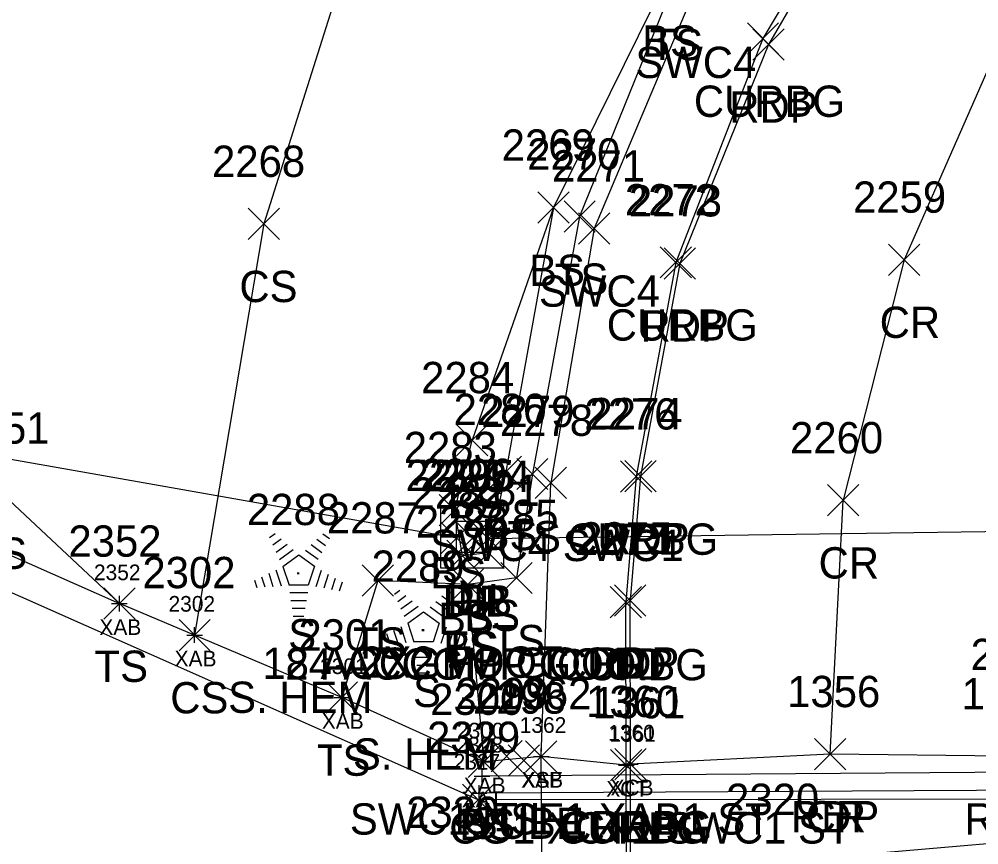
# Model space of a CAD drawing. Extents: x 49137 to 50946, y 9590 to 10709.
# Drawn here: x 49926.3 to 49987.7, y 10053.4 to 10106.1 of the extents above; entities that cross this region are included whole.
import ezdxf

# ---------------------------------------------------------------- set-up
doc = ezdxf.new("R2010")
doc.units = 0
for name, color, linetype in [('B_A', 7, 'Continuous'), ('B_I', 7, 'Continuous'), ('B_TIC', 7, 'Continuous'), ('BDC', 7, 'Continuous'), ('BDEFAULT', 7, 'Continuous'), ('BSUBM', 7, 'Continuous'), ('D_A', 7, 'Continuous'), ('D_C', 7, 'Continuous'), ('D_I', 7, 'Continuous'), ('D_TIC', 7, 'Continuous'), ('DCP', 7, 'Continuous'), ('DS', 7, 'Continuous'), ('L_A', 7, 'Continuous'), ('L_C', 7, 'Continuous'), ('L_I', 7, 'Continuous'), ('L_TIC', 7, 'Continuous'), ('LELB', 7, 'Continuous'), ('LFNC', 7, 'Continuous'), ('LTC', 7, 'Continuous'), ('P_A', 7, 'Continuous'), ('P_I', 7, 'Continuous'), ('P_TIC', 7, 'Continuous'), ('PET', 7, 'Continuous'), ('PRC', 7, 'Continuous'), ('R_A', 7, 'Continuous'), ('R_I', 7, 'Continuous'), ('R_TIC', 7, 'Continuous'), ('RC', 7, 'Continuous'), ('RSW', 7, 'Continuous'), ('U_A', 7, 'Continuous'), ('U_I', 7, 'Continuous'), ('U_TIC', 7, 'Continuous'), ('UDEFAULT', 7, 'Continuous')]:
    doc.layers.add(name, color=color, linetype=linetype)

msp = doc.modelspace()

# ---------------------------------------------------------------- linework, layer by layer
at = {"layer": 'B_TIC'}
for p, q in [((49932.726, 10068.781), (49932.802, 10068.781)), ((49932.726, 10068.781), (49932.802, 10068.781)), ((49937.534, 10066.769), (49937.61, 10066.769)), ((49946.941, 10062.783), (49947.017, 10062.783)), ((49956.015, 10058.672), (49956.09, 10058.672)), ((49959.683, 10059.023), (49959.759, 10059.023)), ((49959.683, 10059.023), (49959.759, 10059.023)), ((49965.124, 10058.452), (49965.2, 10058.452)), ((49965.383, 10058.533), (49965.459, 10058.533)), ((49955.902, 10057.767), (49955.978, 10057.767)), ((49955.717, 10056.681), (49955.792, 10056.681))]:
    msp.add_line(p, q, dxfattribs=at)
for points in [[(49932.723, 10068.281), (49932.723, 10069.281)], [(49932.723, 10068.281), (49932.723, 10069.281)], [(49932.223, 10068.781), (49933.223, 10068.781)], [(49932.223, 10068.781), (49933.223, 10068.781)], [(49937.531, 10066.269), (49937.531, 10067.269)], [(49937.031, 10066.769), (49938.031, 10066.769)], [(49946.938, 10062.283), (49946.938, 10063.283)], [(49946.438, 10062.783), (49947.438, 10062.783)], [(49959.68, 10058.523), (49959.68, 10059.523)], [(49959.68, 10058.523), (49959.68, 10059.523)], [(49955.511, 10058.672), (49956.511, 10058.672)], [(49956.011, 10058.172), (49956.011, 10059.172)], [(49959.18, 10059.023), (49960.18, 10059.023)], [(49959.18, 10059.023), (49960.18, 10059.023)], [(49965.121, 10057.952), (49965.121, 10058.952)], [(49965.38, 10058.033), (49965.38, 10059.033)], [(49955.899, 10057.267), (49955.899, 10058.267)], [(49964.621, 10058.452), (49965.621, 10058.452)], [(49964.88, 10058.533), (49965.88, 10058.533)], [(49955.399, 10057.767), (49956.399, 10057.767)], [(49955.713, 10056.181), (49955.713, 10057.181)], [(49955.213, 10056.681), (49956.213, 10056.681)]]:
    msp.add_lwpolyline(points, dxfattribs=at)
at = {"layer": 'BDC'}
for points in [[(49965.178, 9981.103), (49965.237, 10023.646), (49965.121, 10058.452)], [(49965.491, 9981.093), (49965.413, 10023.624), (49965.38, 10058.533)]]:
    msp.add_lwpolyline(points, dxfattribs=at)
at = {"layer": 'BDEFAULT'}
msp.add_lwpolyline([(49960.196, 9981.295), (49959.893, 10023.875), (49959.68, 10059.023)], dxfattribs=at)
at = {"layer": 'BSUBM'}
for points in [[(50020.214, 10080.585), (50021.119, 10079.592), (49999.989, 10057.589), (49999.422, 10056.897), (49955.713, 10056.681)], [(50020.214, 10080.585), (49999.275, 10058.491), (49998.836, 10058.071), (49955.899, 10057.767)], [(49918.046, 10072.915), (49917.383, 10073.058), (49918.372, 10075.147), (49932.723, 10068.781)], [(49959.68, 10059.023), (49956.011, 10058.672), (49946.938, 10062.783), (49937.531, 10066.769), (49932.723, 10068.781)]]:
    msp.add_lwpolyline(points, dxfattribs=at)
at = {"layer": 'D_TIC'}
for points in [[(49953.278, 10071.975), (49955.278, 10073.975)], [(49955.278, 10071.975), (49953.278, 10073.975)], [(49954.28, 10071.959), (49956.28, 10073.959)], [(49956.28, 10071.959), (49954.28, 10073.959)], [(49955.307, 10071.921), (49957.307, 10073.921)], [(49957.307, 10071.921), (49955.307, 10073.921)]]:
    msp.add_lwpolyline(points, dxfattribs=at)
at = {"layer": 'DCP'}
for points in [[(49954.278, 10072.975), (49901.364, 10082.284)], [(50000.118, 10073.537), (49956.307, 10072.921)]]:
    msp.add_lwpolyline(points, dxfattribs=at)
at = {"layer": 'DS'}
for p, q in [((49953.265, 10075.043), (49957.265, 10075.043)), ((49953.265, 10071.043), (49953.265, 10075.043)), ((49957.265, 10075.043), (49957.265, 10071.043)), ((49954.265, 10072.043), (49954.265, 10074.043)), ((49954.265, 10074.043), (49956.265, 10074.043)), ((49956.265, 10074.043), (49956.265, 10072.043)), ((49955.27, 10073.044), (49955.27, 10073.044)), ((49955.27, 10073.044), (49955.27, 10073.044)), ((49956.265, 10072.043), (49954.265, 10072.043)), ((49957.265, 10071.043), (49953.265, 10071.043))]:
    msp.add_line(p, q, dxfattribs=at)
at = {"layer": 'L_TIC'}
for points in [[(49959.47, 10093.086), (49961.47, 10095.086)], [(49961.47, 10093.086), (49959.47, 10095.086)], [(49959.47, 10093.086), (49961.47, 10095.086)], [(49961.47, 10093.086), (49959.47, 10095.086)], [(49961.139, 10092.516), (49963.139, 10094.516)], [(49963.139, 10092.516), (49961.139, 10094.516)], [(49940.949, 10092.05), (49942.949, 10094.05)], [(49942.949, 10092.05), (49940.949, 10094.05)], [(49954.264, 10078.229), (49956.264, 10080.229)], [(49956.264, 10078.229), (49954.264, 10080.229)], [(49954.264, 10078.229), (49956.264, 10080.229)], [(49956.264, 10078.229), (49954.264, 10080.229)], [(49956.429, 10076.197), (49958.429, 10078.197)], [(49958.429, 10076.197), (49956.429, 10078.197)], [(49958.115, 10076.066), (49960.115, 10078.066)], [(49960.115, 10076.066), (49958.115, 10078.066)], [(49953.156, 10073.76), (49955.156, 10075.76)], [(49955.156, 10073.76), (49953.156, 10075.76)], [(49953.648, 10070.844), (49955.648, 10072.844)], [(49955.648, 10070.844), (49953.648, 10072.844)], [(49955.319, 10071.029), (49957.319, 10073.029)], [(49957.319, 10071.029), (49955.319, 10073.029)], [(49948.237, 10069.265), (49950.237, 10071.265)], [(49950.237, 10069.265), (49948.237, 10071.265)], [(49953.983, 10069.006), (49955.983, 10071.006)], [(49955.983, 10069.006), (49953.983, 10071.006)], [(49953.983, 10069.006), (49955.983, 10071.006)], [(49955.983, 10069.006), (49953.983, 10071.006)], [(49957.099, 10069.421), (49959.099, 10071.421)], [(49959.099, 10069.421), (49957.099, 10071.421)], [(49931.723, 10067.781), (49933.723, 10069.781)], [(49933.723, 10067.781), (49931.723, 10069.781)], [(49936.531, 10065.769), (49938.531, 10067.769)], [(49938.531, 10065.769), (49936.531, 10067.769)], [(49945.938, 10061.783), (49947.938, 10063.783)], [(49947.938, 10061.783), (49945.938, 10063.783)], [(49955.011, 10057.672), (49957.011, 10059.672)], [(49957.011, 10057.672), (49955.011, 10059.672)], [(49954.655, 10055.241), (49956.655, 10057.241)], [(49956.655, 10055.241), (49954.655, 10057.241)]]:
    msp.add_lwpolyline(points, dxfattribs=at)
at = {"layer": 'LELB'}
for points in [[(50059.207, 10178.77), (50028.413, 10172.811), (50009.729, 10168.921), (49990.014, 10158.531), (49982.121, 10132.61), (49968.204, 10108.513), (49962.139, 10093.516), (49959.115, 10077.066), (49958.099, 10070.421), (49954.983, 10070.006), (49949.237, 10070.265), (49946.938, 10062.783)], [(50098.239, 10171.767), (50082.638, 10166.885), (50071.985, 10164.968), (50037.302, 10160), (50019.035, 10155.468), (49996.071, 10143.044), (49982.121, 10132.61), (49977.73, 10134.389), (49971.722, 10123.997), (49967.691, 10108.727), (49960.47, 10094.086), (49957.429, 10077.197), (49956.319, 10072.029), (49954.648, 10071.844), (49954.156, 10074.76), (49955.264, 10079.229)], [(49972.594, 10151.225), (49963.989, 10135.637), (49948.841, 10114.82), (49941.949, 10093.05), (49937.531, 10066.769)], [(49960.47, 10094.086), (49955.264, 10079.229)], [(49917.383, 10073.058), (49916.267, 10074.382), (49917.242, 10077.304), (49918.932, 10078.252), (49924.996, 10076.002), (49932.723, 10068.781)], [(49954.983, 10070.006), (49956.011, 10058.672)], [(50000.051, 10054.463), (49974.847, 10052.279), (49954.399, 10051.449), (49921.423, 10048.283), (49886.618, 10041.87), (49863.793, 10031.001)]]:
    msp.add_lwpolyline(points, dxfattribs=at)
at = {"layer": 'LFNC'}
msp.add_lwpolyline([(50021.39, 10079.181), (49999.488, 10056.289), (49955.655, 10056.241), (49918.046, 10072.915)], dxfattribs=at)
at = {"layer": 'LTC'}
for p, q in [((49942.323, 10073.008), (49942.677, 10073.266)), ((49942.532, 10072.543), (49943.061, 10072.927)), ((49945.35, 10072.9), (49945.899, 10072.501)), ((49945.721, 10073.249), (49946.14, 10072.944)), ((49942.742, 10072.077), (49943.445, 10072.588)), ((49942.951, 10071.611), (49943.83, 10072.249)), ((49944.608, 10072.204), (49945.417, 10071.615)), ((49944.979, 10072.552), (49945.658, 10072.058)), ((49943.176, 10071.156), (49944.188, 10071.891)), ((49944.188, 10071.891), (49945.185, 10071.166)), ((49943.176, 10071.156), (49943.563, 10069.963)), ((49945.185, 10071.166), (49944.793, 10069.963)), ((49941.81, 10070.504), (49942.022, 10069.852)), ((49942.266, 10070.721), (49942.537, 10069.885)), ((49942.721, 10070.937), (49943.052, 10069.918)), ((49945.622, 10070.895), (49945.284, 10069.855)), ((49946.067, 10070.644), (49945.779, 10069.76)), ((49946.511, 10070.394), (49946.274, 10069.665)), ((49941.355, 10070.287), (49941.507, 10069.819)), ((49944.793, 10069.963), (49943.563, 10069.963)), ((49946.955, 10070.144), (49946.769, 10069.57)), ((49944.755, 10069.463), (49943.61, 10069.463)), ((49950.3, 10069.383), (49950.655, 10069.641)), ((49950.51, 10068.918), (49951.039, 10069.302)), ((49953.327, 10069.276), (49953.877, 10068.876)), ((49953.698, 10069.624), (49954.117, 10069.319)), ((49944.671, 10068.963), (49943.683, 10068.963)), ((49950.719, 10068.452), (49951.423, 10068.963)), ((49950.929, 10067.986), (49951.807, 10068.624)), ((49952.585, 10068.579), (49953.395, 10067.99)), ((49952.956, 10068.927), (49953.635, 10068.433)), ((49944.588, 10068.463), (49943.756, 10068.463)), ((49944.504, 10067.963), (49943.829, 10067.963)), ((49951.153, 10067.531), (49952.165, 10068.266)), ((49952.165, 10068.266), (49953.162, 10067.541)), ((49950.699, 10067.312), (49951.03, 10066.293)), ((49951.153, 10067.531), (49951.54, 10066.338)), ((49953.162, 10067.541), (49952.771, 10066.338)), ((49953.6, 10067.27), (49953.262, 10066.231)), ((49949.332, 10066.663), (49949.485, 10066.195)), ((49949.788, 10066.879), (49950, 10066.228)), ((49950.243, 10067.096), (49950.515, 10066.261)), ((49954.044, 10067.02), (49953.757, 10066.135)), ((49954.489, 10066.77), (49954.252, 10066.04)), ((49952.771, 10066.338), (49951.54, 10066.338)), ((49954.933, 10066.519), (49954.746, 10065.945)), ((49952.732, 10065.838), (49951.588, 10065.838)), ((49952.649, 10065.338), (49951.66, 10065.338)), ((49952.565, 10064.838), (49951.733, 10064.838)), ((49952.481, 10064.338), (49951.806, 10064.338))]:
    msp.add_line(p, q, dxfattribs=at)
at = {"layer": 'P_TIC'}
for points in [[(49973.218, 10103.512), (49975.218, 10105.512)], [(49975.218, 10103.512), (49973.218, 10105.512)], [(49967.544, 10089.521), (49969.544, 10091.521)], [(49969.544, 10089.521), (49967.544, 10091.521)], [(49981.883, 10089.76), (49983.883, 10091.76)], [(49983.883, 10089.76), (49981.883, 10091.76)], [(49965.026, 10075.927), (49967.026, 10077.927)], [(49967.026, 10075.927), (49965.026, 10077.927)], [(49977.98, 10074.387), (49979.98, 10076.387)], [(49979.98, 10074.387), (49977.98, 10076.387)], [(49977.98, 10074.387), (49979.98, 10076.387)], [(49979.98, 10074.387), (49977.98, 10076.387)], [(49964.371, 10067.985), (49966.371, 10069.985)], [(49966.371, 10067.985), (49964.371, 10069.985)], [(49964.371, 10067.985), (49966.371, 10069.985)], [(49966.371, 10067.985), (49964.371, 10069.985)], [(49977.152, 10058.167), (49979.152, 10060.167)], [(49979.152, 10058.167), (49977.152, 10060.167)], [(49977.152, 10058.167), (49979.152, 10060.167)], [(49979.152, 10058.167), (49977.152, 10060.167)], [(49964.38, 10057.533), (49966.38, 10059.533)], [(49966.38, 10057.533), (49964.38, 10059.533)]]:
    msp.add_lwpolyline(points, dxfattribs=at)
at = {"layer": 'PET'}
for points in [[(50500, 10146.803), (50482.824, 10146.596), (50451.943, 10142.575), (50406.356, 10149.875), (50391.036, 10152.294), (50366.967, 10154.835), (50332.971, 10157.453), (50281.747, 10161.159), (50239.768, 10163.197), (50191.306, 10163.258), (50147.424, 10160.548), (50119.041, 10158.144), (50090.984, 10156.228), (50087.122, 10154.93), (50074.588, 10152.393), (50039.424, 10148.744), (50022.281, 10145.278), (50001.488, 10135.468), (49981.426, 10116.921), (49974.218, 10104.512), (49968.544, 10090.521), (49966.026, 10076.927), (49965.371, 10068.985)], [(49993.801, 10059.504), (49989.246, 10059.027), (49978.152, 10059.167), (49965.38, 10058.533), (49965.371, 10068.985)]]:
    msp.add_lwpolyline(points, dxfattribs=at)
at = {"layer": 'PRC'}
for points in [[(50496.817, 10130.355), (50455.322, 10129.806), (50404.409, 10131.956), (50361.938, 10134.122), (50331.696, 10136.067), (50280.642, 10137.312), (50238.724, 10140.088), (50190.79, 10138.958), (50146.004, 10140.156), (50115.75, 10139.222), (50082.655, 10138.746), (50040.307, 10135.561), (50024.837, 10132.269), (50007.805, 10123.297), (49990.279, 10107.587), (49982.883, 10090.76), (49978.98, 10075.387)], [(49978.152, 10059.167), (49978.98, 10075.387)]]:
    msp.add_lwpolyline(points, dxfattribs=at)
at = {"layer": 'R_TIC'}
for points in [[(49972.858, 10103.886), (49974.858, 10105.886)], [(49974.858, 10103.886), (49972.858, 10105.886)], [(49962.065, 10091.754), (49964.065, 10093.754)], [(49964.065, 10091.754), (49962.065, 10093.754)], [(49967.286, 10089.59), (49969.286, 10091.59)], [(49969.286, 10089.59), (49967.286, 10091.59)], [(49964.755, 10075.904), (49966.755, 10077.904)], [(49966.755, 10075.904), (49964.755, 10077.904)], [(49959.301, 10075.5), (49961.301, 10077.5)], [(49961.301, 10075.5), (49959.301, 10077.5)], [(49959.301, 10075.5), (49961.301, 10077.5)], [(49961.301, 10075.5), (49959.301, 10077.5)], [(49964.095, 10067.882), (49966.095, 10069.882)], [(49966.095, 10067.882), (49964.095, 10069.882)], [(49964.095, 10067.882), (49966.095, 10069.882)], [(49966.095, 10067.882), (49964.095, 10069.882)], [(49958.68, 10058.023), (49960.68, 10060.023)], [(49960.68, 10058.023), (49958.68, 10060.023)], [(49964.121, 10057.452), (49966.121, 10059.452)], [(49966.121, 10057.452), (49964.121, 10059.452)], [(49964.121, 10057.452), (49966.121, 10059.452)], [(49966.121, 10057.452), (49964.121, 10059.452)], [(49964.38, 10057.533), (49966.38, 10059.533)], [(49966.38, 10057.533), (49964.38, 10059.533)]]:
    msp.add_lwpolyline(points, dxfattribs=at)
at = {"layer": 'RC'}
for points in [[(50090.984, 10156.228), (50086.802, 10155.012), (50074.635, 10152.68), (50039.404, 10148.944), (50022.233, 10145.541), (50001.273, 10135.771), (49981.184, 10117.18), (49973.858, 10104.886), (49968.286, 10090.59), (49965.755, 10076.904), (49965.095, 10068.882)], [(49965.38, 10058.533), (49965.121, 10058.452), (49965.095, 10068.882)]]:
    msp.add_lwpolyline(points, dxfattribs=at)
at = {"layer": 'RSW'}
for points in [[(50073.539, 10157.759), (50038.915, 10154.372), (50020.739, 10150.83), (49998.164, 10140.457), (49976.714, 10120.181), (49969.231, 10107.368), (49963.065, 10092.754), (49960.301, 10076.5)], [(49965.121, 10058.452), (49959.68, 10059.023), (49960.301, 10076.5)]]:
    msp.add_lwpolyline(points, dxfattribs=at)
at = {"layer": 'U_TIC'}
for points in [[(49957.578, 10057.752), (49959.578, 10059.752)], [(49959.578, 10057.752), (49957.578, 10059.752)]]:
    msp.add_lwpolyline(points, dxfattribs=at)
at = {"layer": 'UDEFAULT'}
for points in [[(49956.473, 10058.044), (49958.473, 10060.044)], [(49958.473, 10058.044), (49956.473, 10060.044)]]:
    msp.add_lwpolyline(points, dxfattribs=at)

# ---------------------------------------------------------------- texts
at = {"layer": 'B_A'}
for s, p in [('XAB', (49931.443, 10066.781)), ('XAB', (49931.443, 10066.781)), ('XAB', (49936.251, 10064.769)), ('XAB', (49945.658, 10060.783)), ('XAB', (49954.732, 10056.672)), ('XAB', (49958.4, 10057.023)), ('XSF', (49958.439, 10057.023)), ('XCT', (49963.841, 10056.452)), ('XCB', (49964.116, 10056.533)), ('XAT', (49954.604, 10055.767)), ('XAT', (49954.418, 10054.681))]:
    msp.add_text(s, height=1, dxfattribs=at).set_placement(p)
at = {"layer": 'B_I'}
for s, p in [('2352', (49931.093, 10070.281)), ('2352', (49931.093, 10070.281)), ('2302', (49935.861, 10068.269)), ('2301', (49945.552, 10064.283)), ('2300', (49954.299, 10060.172)), ('1362', (49958.31, 10060.523)), ('1362', (49958.31, 10060.523)), ('1360', (49963.966, 10060.033)), ('1361', (49964.034, 10059.952)), ('2328', (49954.269, 10059.267)), ('2327', (49954.083, 10058.181))]:
    msp.add_text(s, height=1, dxfattribs=at).set_placement(p)
at = {"layer": 'D_A'}
for s, p in [('DIB', (49953.382, 10067.959)), ('P', (49953.656, 10067.975)), ('DI', (49954.325, 10068.044)), ('P', (49955.685, 10067.921))]:
    msp.add_text(s, height=2, dxfattribs=at).set_placement(p)
at = {"layer": 'D_C'}
for s, p in [('2X2 FOOT', (49948.113, 10064.044)), ('24 ACCGMP GOOD', (49987.134, 10064.537)), ('18 ACCGMP GOOD', (49941.861, 10063.975)), ('24 ACCGMP GOOD', (49943.323, 10063.921))]:
    msp.add_text(s, height=2, dxfattribs=at).set_placement(p)
at = {"layer": 'D_I'}
for s, p in [('2297', (49951.018, 10075.975)), ('2296', (49951.955, 10076.044)), ('2295', (49952.02, 10075.959)), ('2294', (49953.047, 10075.921))]:
    msp.add_text(s, height=2, dxfattribs=at).set_placement(p)
at = {"layer": 'L_A'}
for s, p in [('BS', (49966.132, 10103.727)), ('TS', (49966.614, 10103.513)), ('BS', (49958.91, 10089.086)), ('BS', (49958.91, 10089.086)), ('CS', (49940.39, 10088.05)), ('TS', (49960.548, 10088.516)), ('BS', (49953.705, 10074.229)), ('BS', (49953.705, 10074.229)), ('BS', (49955.87, 10072.197)), ('TS', (49957.525, 10072.066)), ('TS', (49923.406, 10071.002)), ('BS', (49952.597, 10069.76)), ('BS', (49953.089, 10066.844)), ('BS', (49954.76, 10067.029)), ('S', (49943.513, 10065.8)), ('TS', (49947.646, 10065.265)), ('TS', (49956.509, 10065.421)), ('TS', (49953.393, 10065.006)), ('BS', (49953.424, 10065.006)), ('TS', (49931.132, 10063.781)), ('S', (49951.491, 10062.175)), ('CS', (49935.972, 10061.769)), ('TS', (49945.347, 10057.783)), ('BS', (49954.452, 10053.672))]:
    msp.add_text(s, height=2, dxfattribs=at).set_placement(p)
at = {"layer": 'L_C'}
for p in [(49939.671, 10061.8), (49947.648, 10058.175)]:
    msp.add_text('S. HEM', height=2, dxfattribs=at).set_placement(p)
at = {"layer": 'L_I'}
for s, p in [('2269', (49957.155, 10097.086)), ('2269', (49957.155, 10097.086)), ('2270', (49958.792, 10096.516)), ('2268', (49938.642, 10096.05)), ('2284', (49952.004, 10082.229)), ('2284', (49952.004, 10082.229)), ('2280', (49954.082, 10080.197)), ('2279', (49955.848, 10080.066)), ('2351', (49922.304, 10079.002)), ('2283', (49950.896, 10077.76)), ('2282', (49951.389, 10074.844)), ('2281', (49953.626, 10075.029)), ('2288', (49940.868, 10073.8)), ('2287', (49945.977, 10073.265)), ('2285', (49954.839, 10073.421)), ('2286', (49951.668, 10073.006)), ('2286', (49951.668, 10073.006)), ('2352', (49929.463, 10071.781)), ('2289', (49948.837, 10070.175)), ('2302', (49934.192, 10069.769)), ('2301', (49944.166, 10065.783)), ('2300', (49952.586, 10061.672)), ('2329', (49952.388, 10059.241)), ('2320', (49971.501, 10055.279)), ('2330', (49951.053, 10054.449))]:
    msp.add_text(s, height=2, dxfattribs=at).set_placement(p)
at = {"layer": 'LTC'}
for p in [(49944.07, 10070.904), (49952.047, 10067.279)]:
    msp.add_text('.', height=1.037, rotation=270, dxfattribs=at).set_placement(p)
at = {"layer": 'P_A'}
for s, p in [('RDP', (49971.706, 10099.512)), ('RDP', (49966.032, 10085.521)), ('CR', (49981.316, 10085.76)), ('RDP', (49963.514, 10071.927)), ('CR', (49977.413, 10070.387)), ('CR', (49977.413, 10070.387)), ('RDP', (49962.86, 10063.985)), ('RDP', (49962.86, 10063.985)), ('RDP', (49975.64, 10054.167)), ('CR', (49976.585, 10054.167)), ('RDP', (49986.734, 10054.027)), ('RDP', (49962.868, 10053.533))]:
    msp.add_text(s, height=2, dxfattribs=at).set_placement(p)
at = {"layer": 'P_I'}
for s, p in [('2273', (49965.284, 10093.521)), ('2259', (49979.615, 10093.76)), ('2274', (49962.767, 10079.927)), ('2260', (49975.587, 10078.387)), ('2260', (49975.587, 10078.387)), ('2275', (49962.112, 10071.985)), ('2275', (49962.112, 10071.985)), ('1356', (49975.404, 10062.167)), ('1356', (49975.404, 10062.167)), ('1355', (49986.553, 10062.027)), ('1360', (49962.553, 10061.533))]:
    msp.add_text(s, height=2, dxfattribs=at).set_placement(p)
at = {"layer": 'R_A'}
for s, p in [('SWC4', (49965.703, 10102.368)), ('CURBG', (49969.441, 10099.886)), ('SWC4', (49959.538, 10087.754)), ('CURBG', (49963.869, 10085.59)), ('SWC4 SWC1', (49952.585, 10071.5)), ('SWC4 SWC1', (49952.585, 10071.5)), ('CURBG', (49961.338, 10071.904)), ('CURBG', (49960.677, 10063.882)), ('CURBG', (49960.677, 10063.882)), ('SWC1 XSF1 XAB1 ST', (49947.452, 10054.023)), ('CG1 XCT1 SWC1 ST', (49953.807, 10053.452)), ('CURBG', (49960.703, 10053.452)), ('CURBG', (49960.962, 10053.533))]:
    msp.add_text(s, height=2, dxfattribs=at).set_placement(p)
at = {"layer": 'R_I'}
for s, p in [('2271', (49960.373, 10095.754)), ('2272', (49965.027, 10093.59)), ('2278', (49957.041, 10079.5)), ('2278', (49957.041, 10079.5)), ('2276', (49962.44, 10079.904)), ('2277', (49961.835, 10071.882)), ('2277', (49961.835, 10071.882)), ('1362', (49956.94, 10062.023)), ('1360', (49962.553, 10061.533)), ('1361', (49962.948, 10061.452)), ('1361', (49962.948, 10061.452))]:
    msp.add_text(s, height=2, dxfattribs=at).set_placement(p)
at = {"layer": 'U_A'}
for s, p in [('UTIL', (49954.639, 10054.044)), ('SUBE', (49955.113, 10053.752))]:
    msp.add_text(s, height=2, dxfattribs=at).set_placement(p)
at = {"layer": 'U_I'}
for s, p in [('2299', (49954.206, 10062.044)), ('2298', (49955.318, 10061.752))]:
    msp.add_text(s, height=2, dxfattribs=at).set_placement(p)

doc.saveas('drawing.dxf')
